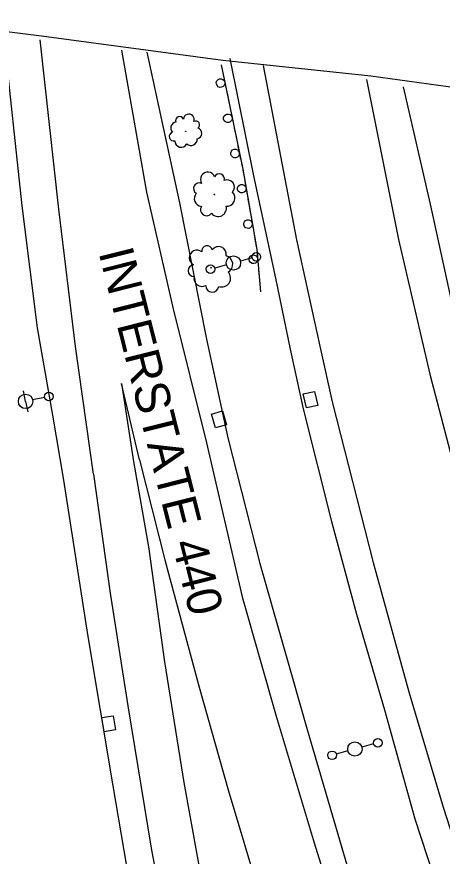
# Model space of a CAD drawing. Extents: x 1722896 to 1754269, y 648279 to 666297.
# Drawn here: x 1725585 to 1725732.9, y 658280.2 to 658572.1 of the extents above; entities that cross this region are included whole.
import ezdxf

# ---------------------------------------------------------------- set-up
doc = ezdxf.new("R2010")
doc.units = 0
for name, color, linetype in [('DESIGN - CENTERLINE - Proposed', 7, 'Continuous'), ('DESIGN - SCRATCH - User 1', 7, 'Continuous'), ('DESIGN - SHEET - Linework', 7, 'Continuous'), ('SURVEY - CENTERLINE - Preliminary Text', 7, 'Continuous'), ('SURVEY - DRAINAGE - Natural Features', 7, 'Continuous'), ('SURVEY - DTM - Breaklines', 7, 'Continuous'), ('SURVEY - VEGETATION - Features with Text', 7, 'Continuous')]:
    doc.layers.add(name, color=color, linetype=linetype)

msp = doc.modelspace()

# ---------------------------------------------------------------- linework, layer by layer
at = {"layer": 'DESIGN - CENTERLINE - Proposed'}
msp.add_lwpolyline([(1725540.87, 658572.07), (1725593.6, 658565.43), (1725656.62, 658556.94), (1725708.08, 658551.57), (1725751.75, 658545.47)], dxfattribs=at)
at = {"layer": 'DESIGN - SCRATCH - User 1'}
for points in [[(1725656.04, 658555.41), (1725663.54, 658519.03), (1725668.44, 658491.11), (1725669.73, 658476.45)], [(1725656.04, 658555.41), (1725656.52, 658553.11)], [(1725656.84, 658551.54), (1725657.77, 658547.04)], [(1725658.09, 658545.47), (1725658.56, 658543.17)], [(1725658.56, 658543.17), (1725659.04, 658540.87)], [(1725659.36, 658539.3), (1725660.29, 658534.8)], [(1725660.61, 658533.23), (1725661.09, 658530.93)], [(1725661.09, 658530.93), (1725661.56, 658528.62)], [(1725661.88, 658527.06), (1725662.81, 658522.55)], [(1725663.14, 658520.98), (1725663.54, 658519.03), (1725663.6, 658518.68)], [(1725663.6, 658518.68), (1725664.01, 658516.37)], [(1725664.28, 658514.79), (1725665.08, 658510.26)], [(1725665.35, 658508.68), (1725665.76, 658506.37)], [(1725665.76, 658506.37), (1725666.17, 658504.06)], [(1725666.44, 658502.48), (1725667.24, 658497.95)], [(1725667.52, 658496.37), (1725667.92, 658494.06)], [(1725667.92, 658494.06), (1725668.33, 658491.74)], [(1725668.52, 658490.16), (1725668.93, 658485.57)], [(1725669.07, 658483.98), (1725669.28, 658481.64)], [(1725669.28, 658481.64), (1725669.48, 658479.3)], [(1725669.62, 658477.7), (1725669.73, 658476.45)]]:
    msp.add_lwpolyline(points, dxfattribs=at)
for centre, start, end in [((1725655.83, 658549.01), 124.9016, 124.8918), ((1725658.35, 658536.77), 124.9016, 124.8918), ((1725660.88, 658524.52), 124.9016, 124.8918), ((1725663.2, 658512.29), 123.2176, 123.2077), ((1725665.36, 658499.98), 123.2176, 123.2077), ((1725667.23, 658487.76), 118.3062, 118.2963)]:
    msp.add_arc(centre, 1.5, start, end, dxfattribs=at)
at = {"layer": 'SURVEY - CENTERLINE - Preliminary Text'}
for points in [[(1725580.37, 658565.87), (1725586.68, 658506.33), (1725592.03, 658463.94), (1725597.4, 658433.49), (1725601.26, 658410.93)], [(1725611.6, 658413.08), (1725605.43, 658457.45), (1725599.64, 658505.12), (1725593.11, 658564.1)], [(1725621.36, 658560.49), (1725630.12, 658511.05), (1725639.19, 658471), (1725650.93, 658423.87)], [(1725630.17, 658559.73), (1725641.57, 658507.43), (1725650.89, 658459.93), (1725658.35, 658425.64)], [(1725659.09, 658557.6), (1725667.27, 658516.71), (1725674.91, 658481.19), (1725680.05, 658456.5), (1725684.52, 658435.78)], [(1725670.61, 658555.13), (1725682.26, 658494.45), (1725690.59, 658456.54), (1725694.64, 658438.12)], [(1725706.53, 658550.28), (1725717.72, 658494.67), (1725728.56, 658447.81)], [(1725719.37, 658547.76), (1725728.73, 658506.96), (1725740.88, 658451.17)], [(1725728.56, 658447.81), (1725742.03, 658396.4), (1725755.99, 658344.47), (1725769.83, 658301.66), (1725785.08, 658257.76), (1725797.24, 658226.46), (1725813.21, 658189.44), (1725827.81, 658159.55), (1725841.52, 658133.46), (1725858.59, 658102.14), (1725877.62, 658070.17), (1725898.01, 658037.72), (1725919.63, 658004.36), (1725944.46, 657966.35), (1725962.93, 657938.54), (1725984.62, 657906.49), (1726009.61, 657869.26), (1726031.1, 657837.04), (1726039.67, 657824.5)], [(1725627.69, 658417.96), (1725621.4, 658444.59), (1725625.56, 658417.38)], [(1725694.64, 658438.12), (1725708.86, 658382.32), (1725721.28, 658337.29), (1725733.22, 658297.22), (1725746.79, 658255.19), (1725763.27, 658206.89), (1725779.17, 658163.29), (1725797.5, 658116.34), (1725814.1, 658076.3), (1725831.28, 658037.27), (1725849.62, 657996.47), (1725866.77, 657961.24), (1725884.6, 657924.6), (1725901.88, 657889.77), (1725917.72, 657859.16), (1725939.3, 657817.48)], [(1725684.52, 658435.78), (1725694.42, 658396.55), (1725703.08, 658364.32), (1725712.81, 658331.08), (1725723.38, 658293.16), (1725734.33, 658259.95), (1725748.11, 658217.86), (1725760.21, 658183.79), (1725770.57, 658157.35), (1725782.39, 658125.72), (1725795.21, 658094.49), (1725808.63, 658062.61), (1725821.7, 658032.73), (1725832.68, 658008.8), (1725848.63, 657975.03), (1725863.04, 657945.2), (1725875.72, 657919.02), (1725890.49, 657889.22), (1725906.84, 657856.48), (1725921.02, 657829.54), (1725927.79, 657816.68)], [(1725658.35, 658425.64), (1725669.54, 658382), (1725685.92, 658324.28), (1725700.6, 658274.45), (1725717.12, 658224.87), (1725738.87, 658161.11), (1725757.36, 658114.7), (1725782.06, 658055.28), (1725801.45, 658011.45), (1725819.67, 657972.7), (1725842.09, 657926.3), (1725862.07, 657885.33), (1725888.33, 657834.01), (1725899.95, 657814.76)], [(1725650.93, 658423.87), (1725663.4, 658370.34), (1725675.18, 658328.82), (1725688.35, 658284.85), (1725702.31, 658240.23), (1725719.99, 658186.6), (1725736.5, 658141.62), (1725750.6, 658105.39), (1725769.07, 658061.8), (1725786.35, 658022.43), (1725805.93, 657979.5), (1725824.21, 657940.96), (1725845.07, 657898.56), (1725868.21, 657852.91), (1725888.5, 657814.32)], [(1725625.56, 658417.38), (1725630.74, 658387.71), (1725636.38, 658347.79), (1725643.07, 658305.76), (1725650.08, 658266.7), (1725656.07, 658234.36), (1725663.21, 658197.98), (1725669.9, 658164.66), (1725679.72, 658120.16), (1725686.93, 658088.09), (1725696, 658049.77), (1725706.04, 658009), (1725715.13, 657973.82), (1725722.9, 657944.47), (1725732.92, 657907.88), (1725742.51, 657875.41), (1725752.72, 657843.16), (1725760.81, 657819.17)], [(1725627.69, 658417.96), (1725636.55, 658382.77), (1725648.4, 658338.93), (1725658.49, 658303.22), (1725669.75, 658265.67), (1725679.41, 658234.99), (1725689.33, 658205.18), (1725701.99, 658168.38), (1725716.11, 658130), (1725727.24, 658101.63), (1725739.64, 658070.58), (1725750.51, 658046.13), (1725769.39, 658003.75), (1725785.26, 657969.4), (1725800.62, 657936.7), (1725819.01, 657899.1), (1725834.24, 657868.51), (1725851.96, 657834.11), (1725863.13, 657812.28)], [(1725601.26, 658410.93), (1725609.52, 658357.27), (1725618.33, 658304.64), (1725626.05, 658259.69), (1725634.36, 658215.08), (1725644.65, 658159.71), (1725648.23, 658142.26), (1725650.86, 658142.78), (1725653.85, 658135.3), (1725662.43, 658098.81), (1725668.85, 658070.4), (1725676.11, 658038.34), (1725684.89, 658002.95), (1725693.64, 657969.51), (1725702.95, 657935.55), (1725711.34, 657905.03), (1725719.02, 657877.62), (1725726.62, 657850.51), (1725734.75, 657821.39), (1725742.13, 657796.69)], [(1725611.6, 658413.08), (1725617.49, 658371.69), (1725623.56, 658332.44), (1725631.7, 658283), (1725640.24, 658236.86), (1725650.69, 658182.89), (1725658.81, 658142.9), (1725666.8, 658106.55), (1725675.1, 658071.09), (1725682.86, 658038.13), (1725691.42, 658003.35), (1725699.87, 657971.43), (1725708.55, 657939.39), (1725717.35, 657907.56), (1725727.39, 657871.59), (1725739.63, 657827.91), (1725748.8, 657796.95)]]:
    msp.add_lwpolyline(points, dxfattribs=at)
at = {"layer": 'SURVEY - DRAINAGE - Natural Features'}
for p, q in [((1725687.1, 658438.93), (1725687.1, 658438.93)), ((1725655.29, 658432.07), (1725655.29, 658432.07)), ((1725616.94, 658326.24), (1725616.94, 658326.24))]:
    msp.add_line(p, q, dxfattribs=at)
for points in [[(1725689.6, 658436.94), (1725685.7, 658436.05), (1725684.59, 658440.92), (1725688.49, 658441.81), (1725689.6, 658436.94)], [(1725652.67, 658433.9), (1725656.5, 658435.03), (1725657.91, 658430.23), (1725654.07, 658429.1), (1725652.67, 658433.9)], [(1725614.54, 658328.36), (1725618.48, 658329.04), (1725619.34, 658324.12), (1725615.4, 658323.43), (1725614.54, 658328.36)]]:
    msp.add_lwpolyline(points, dxfattribs=at)
at = {"layer": 'SURVEY - DTM - Breaklines'}
for p, q in [((1725666.82, 658488.24), (1725662.72, 658487.12)), ((1725657.89, 658485.81), (1725653.79, 658484.69)), ((1725588.04, 658438.33), (1725587.28, 658442.01)), ((1725588.04, 658438.33), (1725588.79, 658434.66)), ((1725594.65, 658439.7), (1725590.48, 658438.84)), ((1725709.05, 658319.24), (1725704.95, 658318.11)), ((1725700.13, 658316.78), (1725696.04, 658315.65))]:
    msp.add_line(p, q, dxfattribs=at)
for centre, radius in [((1725668.26, 658488.63), 1.5), ((1725660.3, 658486.46), 2.5), ((1725652.34, 658484.3), 1.5), ((1725588.04, 658438.33), 2.5), ((1725596.12, 658440), 1.5), ((1725710.5, 658319.64), 1.5), ((1725702.54, 658317.45), 2.5), ((1725694.59, 658315.26), 1.5)]:
    msp.add_circle(centre, radius, dxfattribs=at)
at = {"layer": 'SURVEY - VEGETATION - Features with Text'}
for centre, radius in [((1725643.65, 658532.19), 0.0664), ((1725653.7, 658510.27), 0.089), ((1725652.55, 658484.78), 0.0936)]:
    msp.add_circle(centre, radius, dxfattribs=at)
for centre, radius, start, end in [((1725641.58, 658535.93), 1.44, 23.0982, 200.4173), ((1725644.8, 658536.3), 1.9, 340.4795, 173.8992), ((1725640.53, 658533.4), 2.05, 98.3852, 225.2309), ((1725647.22, 658534.52), 1.31, 300.4588, 119.2045), ((1725639.59, 658530.45), 1.59, 108.5441, 283.5444), ((1725647.4, 658531.56), 1.9, 278.3427, 75.1316), ((1725642.11, 658528.84), 2.15, 178.2912, 334.1297), ((1725645.52, 658529.49), 2.17, 227.3954, 4.9196), ((1725651.38, 658515.51), 2.55, 19.9845, 213.4042), ((1725655.4, 658515.74), 1.75, 339.9638, 158.7095), ((1725648.36, 658512.39), 1.94, 62.6032, 239.9223), ((1725658.11, 658512.82), 2.55, 317.8477, 114.6366), ((1725649.43, 658508.87), 2.74, 137.8902, 264.7359), ((1725657.93, 658509.08), 2.91, 266.9004, 44.4246), ((1725650.98, 658505.01), 2.13, 148.0491, 323.0494), ((1725654.97, 658505.5), 2.89, 217.7962, 13.6347), ((1725647.62, 658488.23), 2.68, 51.0347, 244.4544), ((1725651.12, 658490.63), 1.84, 11.014, 189.7597), ((1725655.14, 658489.47), 2.68, 348.8979, 145.6868), ((1725657.01, 658486), 3.06, 297.9506, 75.4748), ((1725646.59, 658483.78), 2.04, 93.6534, 270.9725), ((1725649.46, 658481.19), 2.89, 168.9404, 295.7861), ((1725656.28, 658481.16), 3.04, 248.8464, 44.6849), ((1725652.96, 658478.56), 2.24, 179.0993, 354.0996)]:
    msp.add_arc(centre, radius, start, end, dxfattribs=at)

# ---------------------------------------------------------------- texts
at = {"layer": 'DESIGN - SHEET - Linework'}
msp.add_text('INTERSTATE 440', height=12, rotation=284.1308, dxfattribs=at).set_placement((1725613.38, 658490.16))

doc.saveas('drawing.dxf')
